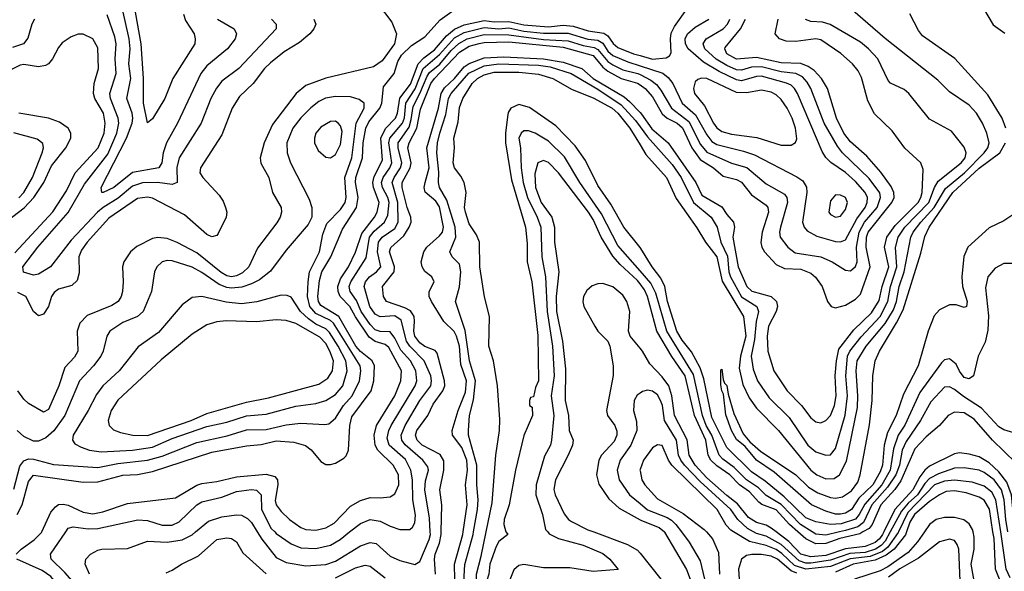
# Model space of a CAD drawing. Header units: inches. Extents: x 1308407 to 1441228, y 959628 to 1036311.
# Tile 341 of 656: x 1347494 to 1351472, y 1029841 to 1032067. Entities that reach past the tile are written whole.
import ezdxf

# ---------------------------------------------------------------- set-up
doc = ezdxf.new("R2010")
doc.units = ezdxf.units.IN
doc.header["$MEASUREMENT"] = 0
for name, color, linetype in [('B3042', 7, 'Continuous'), ('B3043', 7, 'Continuous'), ('B3052', 7, 'Continuous'), ('B3053', 7, 'Continuous')]:
    doc.layers.add(name, color=color, linetype=linetype)

msp = doc.modelspace()

# ---------------------------------------------------------------- linework, layer by layer
at = {"layer": 'B3042', "color": 5}
for points, elevation in [([(1347479.3, 1029910), (1347499.6, 1029930), (1347552.4, 1029967.6), (1347582.3, 1029997.7), (1347583.3, 1030000)], 2580), ([(1347490, 1029476.1), (1347510, 1029483.4), (1347550, 1029488.3), (1347583.3, 1029483.3), (1347670, 1029448), (1347690, 1029447.3), (1347706, 1029454), (1347724.7, 1029475.3), (1347756.2, 1029543.8), (1347809.4, 1029610), (1347834.3, 1029650), (1347834.1, 1029670), (1347824.3, 1029690), (1347734.4, 1029770), (1347676.3, 1029836.3), (1347621.5, 1029890), (1347618.7, 1029910), (1347679.8, 1030000)], 2560), ([(1347775.7, 1029830), (1347757.8, 1029870), (1347761.7, 1029890), (1347780.4, 1029910), (1347810, 1029926.7), (1347825.2, 1029930), (1347930, 1029933), (1348010, 1029963.3), (1348090, 1029958.3), (1348150, 1029967.6), (1348191.2, 1029988.8), (1348204.4, 1030000)], 2540), ([(1348453.8, 1030000), (1348471.4, 1029971.4), (1348530, 1029896.4), (1348570, 1029876.6), (1348650, 1029863.4), (1348730, 1029868.1), (1348770, 1029882.6), (1348870, 1029943.3), (1348910, 1029957.5), (1348933.8, 1029953.8), (1348990, 1029902.4), (1349030, 1029884.6), (1349090, 1029868.7), (1349110, 1029880.9), (1349148.5, 1029970), (1349153, 1029990), (1349152.6, 1030000)], 2540), ([(1348524, 1030000), (1348530, 1029994.3), (1348590, 1029952), (1348630, 1029936), (1348690, 1029932.7), (1348750, 1029946.6), (1348788.2, 1029970), (1348826.5, 1030000)], 2560), ([(1349174.2, 1029830), (1349169.1, 1029890), (1349172.2, 1029910), (1349190, 1029954.4), (1349196.7, 1029990), (1349196.9, 1030000)], 2520), ([(1349251.8, 1029808.2), (1349250, 1029870.3), (1349284, 1029990), (1349285.5, 1030000)], 2480), ([(1349286, 1029750), (1349291.9, 1029868.1), (1349325.9, 1029990), (1349327.7, 1030000)], 2460), ([(1349458.1, 1030000), (1349458.5, 1029998.5), (1349466, 1029990), (1349430, 1029961.6), (1349419.4, 1029940.6), (1349393.2, 1029870), (1349389, 1029829), (1349370.2, 1029770), (1349370.7, 1029710), (1349354.5, 1029590), (1349343.7, 1029550), (1349350.7, 1029510), (1349334.4, 1029450), (1349337.7, 1029390), (1349330, 1029358.7), (1349316.9, 1029390), (1349323.5, 1029450), (1349312, 1029510), (1349322.2, 1029570), (1349323, 1029690), (1349337.1, 1029750), (1349338.8, 1029830), (1349358.1, 1029901.9), (1349378.4, 1030000)], 2440), ([(1349626.8, 1030000), (1349632.8, 1029992.8), (1349670, 1029973.1), (1349770, 1029946.3), (1349850, 1029913.4), (1349878.2, 1029890), (1349911.4, 1029848.6), (1349810, 1029840.9), (1349715.7, 1029855.7), (1349610, 1029854.8), (1349530, 1029868.1), (1349510, 1029864.7), (1349490, 1029847.7), (1349451.2, 1029750)], 2460), ([(1349813.6, 1030000), (1349949.2, 1029950), (1349990, 1029927.1), (1350000, 1029914.6)], 2480), ([(1348085, 1029835), (1348110, 1029846.3), (1348147.8, 1029870), (1348216.7, 1029903.3), (1348289.8, 1029970), (1348330, 1029976.9), (1348350, 1029973.8), (1348370, 1029960.2), (1348395.4, 1029915.4), (1348490, 1029830.6)], 2520), ([(1347470, 1029536.3), (1347590, 1029552.6), (1347647.2, 1029552.8), (1347661.4, 1029558.6), (1347683.4, 1029576.6), (1347712, 1029610), (1347726.8, 1029630), (1347734.3, 1029650), (1347733.7, 1029670), (1347726.3, 1029690), (1347620.1, 1029820.1), (1347584.7, 1029844.7), (1347482, 1029890)], 2580), ([(1348770, 1029814.8), (1348850, 1029855.5), (1348890, 1029866), (1348910, 1029862.3), (1348970, 1029814.3)], 2520)]:
    msp.add_lwpolyline(points, dxfattribs=dict(at, elevation=elevation))
at = {"layer": 'B3043', "color": 5}
for points, elevation in [([(1348155, 1032090), (1348163.9, 1032063.9), (1348198.4, 1032010), (1348203.2, 1031990), (1348201, 1031970), (1348112.6, 1031830), (1348080.1, 1031750), (1348030, 1031668), (1348010, 1031651.6), (1347994.5, 1031730), (1347994.5, 1031830), (1347984.3, 1031970), (1347955.3, 1032135.3)], 2520), ([(1347483.6, 1030070), (1347504.3, 1030110), (1347530, 1030203.8), (1347550, 1030228.6), (1347750, 1030200.6), (1347810, 1030202.8), (1347910, 1030229.8), (1347970, 1030231.8), (1348030, 1030243.8), (1348270, 1030321.7), (1348410, 1030346.9), (1348470, 1030353.4), (1348530, 1030367.5), (1348601.8, 1030361.8), (1348648.9, 1030348.9), (1348671.2, 1030331.2), (1348710, 1030283.9), (1348730, 1030272.9), (1348750, 1030271.8), (1348770, 1030277.6), (1348802.7, 1030297.3), (1348812.5, 1030307.5), (1348822, 1030330), (1348828, 1030430), (1348835.9, 1030464.1), (1348913.3, 1030570), (1348924.2, 1030610), (1348926.6, 1030670), (1348917.3, 1030690), (1348870, 1030728.9), (1348852.2, 1030750), (1348782.6, 1030870), (1348710, 1030914.6), (1348701.3, 1030930), (1348698.9, 1030950), (1348705.7, 1031014.3), (1348714.9, 1031050), (1348750.4, 1031110), (1348798.1, 1031221.9), (1348854.9, 1031310), (1348861.4, 1031350), (1348850.1, 1031410), (1348851.3, 1031430), (1348878.5, 1031510), (1348881.4, 1031570), (1348892.2, 1031630), (1348904.3, 1031655.7), (1348949.1, 1031710), (1348956.5, 1031730), (1348963.1, 1031796.9), (1349006.2, 1031850), (1349021.2, 1031898.8), (1349036, 1031924), (1349076.1, 1031963.9), (1349130, 1031998.7), (1349192.8, 1032067.2), (1349240, 1032100)], 2620), ([(1348942.3, 1032130), (1348996.9, 1032056.9), (1349016, 1032010), (1349007.6, 1031970), (1348958.1, 1031901.9), (1348923.2, 1031876.8), (1348730, 1031831.6), (1348650, 1031802.4), (1348610.9, 1031769.1), (1348515.3, 1031644.7), (1348481.6, 1031570), (1348465, 1031510), (1348468.5, 1031488.5), (1348500.1, 1031430), (1348514.6, 1031370), (1348550.1, 1031310.1), (1348551.6, 1031290), (1348546.1, 1031270), (1348532.5, 1031247.5), (1348454.5, 1031145.5), (1348419.3, 1031070), (1348393.9, 1031046.1), (1348370, 1031033.6), (1348350, 1031029.7), (1348330, 1031033.9), (1348307.4, 1031047.4), (1348210, 1031127.2), (1348130, 1031168.9), (1348090, 1031184.5), (1348052.1, 1031187.9), (1348030, 1031184.7), (1347967.6, 1031152.4), (1347941.9, 1031130), (1347914.8, 1031090), (1347908.9, 1031070), (1347912.5, 1031010), (1347909.6, 1030970), (1347903.9, 1030950), (1347891.4, 1030930), (1347866.2, 1030913.8), (1347766.7, 1030873.3), (1347736.7, 1030843.3), (1347726.2, 1030810), (1347728.3, 1030730), (1347714.8, 1030705.2), (1347676.3, 1030663.7), (1347651.4, 1030590), (1347610, 1030493.7), (1347590, 1030483.5), (1347530, 1030517.8), (1347510, 1030535.5), (1347486, 1030570)], 2620), ([(1348292.5, 1032070), (1348359.7, 1032030), (1348369.4, 1032010), (1348364.4, 1031990), (1348332.9, 1031950), (1348250, 1031881.2), (1348225.1, 1031850), (1348130.9, 1031650), (1348086.4, 1031570), (1348072.9, 1031530), (1348067.5, 1031490), (1348055.8, 1031470), (1347950, 1031450.6), (1347873.6, 1031390), (1347831.5, 1031370), (1347826, 1031370), (1347823, 1031390), (1347925.8, 1031590), (1347947.7, 1031650), (1347950.8, 1031670), (1347948.3, 1031690), (1347926.9, 1031750), (1347942.5, 1031830), (1347935.1, 1031890), (1347940.5, 1031950), (1347936.1, 1031990), (1347909, 1032110)], 2540), ([(1347553.1, 1032070), (1347543.1, 1032050), (1347527.2, 1031992.8), (1347509.3, 1031970.7), (1347464.5, 1031955.5)], 2560), ([(1348682, 1032070), (1348690.2, 1032050), (1348682.7, 1032030), (1348666, 1032010), (1348624.5, 1031975.5), (1348562, 1031938), (1348507.2, 1031892.8), (1348483.4, 1031870), (1348437.1, 1031810), (1348382.1, 1031757.9), (1348352.7, 1031710), (1348310, 1031602.8), (1348224.2, 1031470), (1348221.7, 1031450), (1348233.1, 1031430), (1348299.7, 1031359.7), (1348315.6, 1031335.6), (1348325.5, 1031310), (1348330.1, 1031290), (1348327.7, 1031270), (1348295.8, 1031204.2), (1348290, 1031196.5), (1348270, 1031190.9), (1348250, 1031201), (1348160, 1031280), (1348030, 1031347), (1348010, 1031351.6), (1347970, 1031346.4), (1347854.1, 1031265.9), (1347765.9, 1031170), (1347742.9, 1031137.1), (1347732.8, 1031110), (1347734.5, 1031045.5), (1347725.4, 1031014.6), (1347705.1, 1030994.9), (1347650, 1030979.9), (1347633.1, 1030966.9), (1347622.2, 1030950), (1347609.6, 1030910), (1347590, 1030879), (1347570, 1030872.4), (1347560, 1030880), (1347550, 1030889.8), (1347518.2, 1030950), (1347486.6, 1030966.6)], 2580), ([(1348510.9, 1032070), (1348529.4, 1032050), (1348530.1, 1032030), (1348378.5, 1031870), (1348310, 1031818.8), (1348288.4, 1031791.6), (1348266.1, 1031750), (1348226.9, 1031650), (1348138.1, 1031510), (1348129.2, 1031470.8), (1348130.1, 1031409.9), (1348110, 1031402.7), (1348050, 1031410.2), (1347990, 1031409.4), (1347950, 1031395.4), (1347892.2, 1031347.8), (1347830.5, 1031310), (1347808.7, 1031291.3), (1347702.1, 1031177.9), (1347618.2, 1031070), (1347570, 1031039.8), (1347550, 1031036.5), (1347508.8, 1031048.8), (1347506.4, 1031070), (1347567.4, 1031150), (1347690.1, 1031289.9), (1347756.3, 1031403.7), (1347850, 1031525.3), (1347886.2, 1031610), (1347894.7, 1031650), (1347891.5, 1031670), (1347860.2, 1031750), (1347858.6, 1031770), (1347883, 1031850), (1347879.1, 1031910), (1347883.2, 1031970), (1347878, 1031998), (1347847.3, 1032087.3)], 2560), ([(1347583.3, 1030000), (1347620.3, 1030079.7), (1347638.1, 1030101.9), (1347650, 1030110.4), (1347670, 1030112.5), (1347690, 1030108.4), (1347750, 1030080.1), (1347790, 1030073.6), (1347830, 1030081.6), (1347930, 1030114.5), (1348122.8, 1030137.2), (1348210, 1030188.8), (1348230, 1030195.2), (1348290, 1030203.2), (1348370, 1030221.8), (1348490, 1030233.3), (1348524.2, 1030224.2), (1348535.8, 1030210), (1348537, 1030190), (1348526.3, 1030126.3), (1348530.5, 1030110), (1348550, 1030083.1), (1348584.5, 1030050), (1348630, 1030017.9), (1348650.4, 1030010.4), (1348690, 1030007.4), (1348730, 1030016.2), (1348764.8, 1030035.2), (1348830, 1030103.9), (1348870, 1030126.8), (1348910, 1030138.9), (1348950, 1030137.1), (1348990, 1030142.4), (1349010, 1030153.5), (1349024.9, 1030190), (1349023.6, 1030230), (1349003.1, 1030270), (1348940.4, 1030330), (1348929.9, 1030350.1), (1348926.3, 1030390), (1348935.4, 1030430), (1349009.9, 1030550), (1349033.2, 1030610), (1349036.4, 1030650), (1348984.6, 1030744.6), (1348970, 1030757.2), (1348930, 1030768.5), (1348905.8, 1030785.8), (1348850, 1030868), (1348828, 1030910), (1348788.9, 1030950), (1348779.8, 1030970), (1348779.7, 1030990), (1348790, 1031022.1), (1348822.4, 1031070), (1348851, 1031129), (1348875.4, 1031204.6), (1348927.2, 1031270), (1348937.4, 1031290), (1348945.9, 1031330), (1348922.8, 1031390), (1348920.5, 1031410), (1348926, 1031434), (1348959.1, 1031500.9), (1348953.4, 1031590), (1348971.7, 1031628.3), (1349012.3, 1031670), (1349020.5, 1031690), (1349029.1, 1031750.9), (1349072.2, 1031807.8), (1349103.1, 1031890), (1349126, 1031914), (1349170, 1031945.3), (1349218, 1032002), (1349250, 1032029.4), (1349290, 1032046.6), (1349370, 1032064.2), (1349410, 1032058.6), (1349470, 1032060.6), (1349530, 1032046.3), (1349630, 1032038.4), (1349690, 1032044.8), (1349730, 1032041.5), (1349790, 1032021.9), (1349853.2, 1032013.2), (1349870, 1032002.5), (1349891.5, 1031971.5), (1349910, 1031955.4), (1349973.1, 1031930), (1350000, 1031922.5)], 2580), ([(1348826.5, 1030000), (1348870, 1030034), (1348910, 1030050.9), (1348950, 1030044), (1348990, 1030022.8), (1349030, 1030009.5), (1349070, 1030009.4), (1349080.5, 1030019.5), (1349090, 1030037.1), (1349092.4, 1030067.6), (1349082.4, 1030130), (1349080.1, 1030210), (1349074, 1030250), (1349051.9, 1030291.9), (1348986.1, 1030350), (1348978.7, 1030378.7), (1348984.6, 1030410), (1348994.3, 1030430), (1349091.6, 1030590), (1349098.6, 1030610), (1349093.8, 1030650), (1349073.2, 1030690), (1349034.2, 1030734.2), (1349010, 1030781.5), (1348990, 1030807.2), (1348950, 1030809.5), (1348930, 1030816.1), (1348910, 1030837.8), (1348872.8, 1030890), (1348854.1, 1030934.1), (1348828.6, 1030970), (1348824.4, 1030990), (1348831, 1031010), (1348894.1, 1031105.9), (1348907.4, 1031190), (1348925.6, 1031214.4), (1348967.7, 1031250), (1348980.9, 1031279.1), (1348986.7, 1031330), (1348981.5, 1031350), (1348959.3, 1031390), (1348955.8, 1031410), (1348961.6, 1031430), (1348989.7, 1031470), (1348997.6, 1031490), (1348985.4, 1031570), (1348989.2, 1031590), (1349039.7, 1031650), (1349048.2, 1031671.8), (1349053.8, 1031730), (1349091.5, 1031788.5), (1349124.1, 1031870), (1349190, 1031926.8), (1349250, 1031994.6), (1349290, 1032016.3), (1349370, 1032036.4), (1349430, 1032031.2), (1349470, 1032034.4), (1349530, 1032020.9), (1349610, 1032013.8), (1349710, 1032012.8), (1349789.5, 1031989.5), (1349830, 1031984.5), (1349850, 1031972.5), (1349870, 1031940.4), (1349890, 1031922.6), (1349950, 1031897.3), (1350000, 1031881.3)], 2560), ([(1347473.6, 1031126.4), (1347627.5, 1031292.5), (1347683.6, 1031376.4), (1347717.9, 1031450), (1347810.5, 1031550), (1347835.2, 1031610), (1347839.3, 1031650), (1347831.8, 1031690), (1347796.9, 1031750), (1347792.3, 1031770), (1347794.4, 1031810), (1347812.1, 1031870), (1347810, 1031953.6), (1347789.7, 1031990), (1347750, 1032008.9), (1347730, 1032008.8), (1347701.6, 1031998.4), (1347665.7, 1031974.2), (1347650, 1031954.7), (1347626.8, 1031910), (1347610.1, 1031889.9), (1347597.6, 1031882.4), (1347570, 1031877.5), (1347510, 1031886), (1347496, 1031884), (1347410, 1031840.6)], 2580), ([(1349152.6, 1030000), (1349150, 1030055.6), (1349131.1, 1030170), (1349133.3, 1030206.7), (1349145.2, 1030250), (1349143.3, 1030263.3), (1349122.5, 1030290), (1349051.3, 1030351.2), (1349037, 1030370), (1349034.5, 1030390), (1349050.5, 1030430), (1349109.9, 1030530), (1349155, 1030590), (1349157.7, 1030610), (1349154.3, 1030630), (1349128.5, 1030690), (1349069.7, 1030749.7), (1349056, 1030770), (1349034.8, 1030854.8), (1349010, 1030872), (1348950, 1030867.6), (1348930, 1030878.7), (1348907.9, 1030910), (1348885.9, 1030990), (1348891.4, 1031010), (1348907.6, 1031030), (1348935.5, 1031050), (1348952.3, 1031070), (1348938.8, 1031130), (1348942.9, 1031170), (1348958.8, 1031190), (1349010, 1031224.4), (1349022.2, 1031250), (1349021.1, 1031330), (1348998.5, 1031410), (1349006.2, 1031430), (1349032.5, 1031470), (1349037.3, 1031490), (1349022.3, 1031550), (1349022.8, 1031570), (1349066.7, 1031633.3), (1349075.9, 1031664.1), (1349082.9, 1031717.1), (1349110.6, 1031769.4), (1349140.1, 1031839.9), (1349150, 1031854.2), (1349191.5, 1031888.5), (1349237, 1031943), (1349267.9, 1031972.1), (1349301.7, 1031990), (1349370, 1032007.3), (1349470, 1032007), (1349610, 1031988), (1349710, 1031982.7), (1349770, 1031963.3), (1349814.9, 1031954.9), (1349830, 1031946.6), (1349870, 1031898.2), (1349890, 1031885.7), (1349930, 1031865.5), (1349990.9, 1031850.9), (1350000, 1031846.1)], 2540), ([(1349196.9, 1030000), (1349199.4, 1030110), (1349191.3, 1030170), (1349207.4, 1030250), (1349207.2, 1030287.2), (1349192.7, 1030312.7), (1349119.8, 1030350), (1349099.9, 1030370), (1349092.4, 1030390), (1349097.6, 1030410), (1349142.6, 1030470), (1349164.3, 1030515.7), (1349203.8, 1030570), (1349210.8, 1030590), (1349210.2, 1030610), (1349181, 1030721), (1349171.9, 1030731.9), (1349130, 1030748), (1349110, 1030762.7), (1349089.8, 1030789.8), (1349086.4, 1030810), (1349089.4, 1030850), (1349087.2, 1030870), (1349080.8, 1030880.8), (1349072.1, 1030892.1), (1349050, 1030904.8), (1348975.5, 1030930), (1348964.2, 1030950), (1348959.9, 1030990), (1349006.2, 1031050), (1349008.5, 1031070), (1348987.9, 1031130), (1348992.6, 1031147.4), (1349045.2, 1031194.8), (1349067.8, 1031230), (1349075, 1031250), (1349074.4, 1031270), (1349059.5, 1031310), (1349039.3, 1031390), (1349039, 1031410), (1349071.9, 1031470), (1349075.6, 1031490), (1349062.5, 1031550), (1349067, 1031570), (1349097.6, 1031630), (1349113.5, 1031706.5), (1349155.4, 1031810), (1349169.5, 1031830.5), (1349270, 1031936.7), (1349310, 1031961), (1349350, 1031971.9), (1349370, 1031976), (1349470, 1031977.9), (1349690, 1031956.8), (1349810, 1031923.3), (1349850, 1031875.4), (1349870, 1031860.1), (1349923.3, 1031830), (1349990, 1031810.9), (1350000, 1031804)], 2520), ([(1349285.5, 1030000), (1349301.7, 1030110), (1349295.1, 1030190), (1349302.5, 1030250), (1349299.6, 1030290), (1349280.5, 1030340.5), (1349242.8, 1030390), (1349241.5, 1030410), (1349265.1, 1030490), (1349295.2, 1030564.8), (1349298.7, 1030610), (1349275.9, 1030675.9), (1349270, 1030750), (1349259.1, 1030790), (1349248.5, 1030808.5), (1349207.1, 1030850), (1349157.3, 1030930), (1349148.3, 1030950), (1349148.4, 1030970), (1349168.7, 1031010), (1349159.1, 1031030), (1349130, 1031051.5), (1349119.2, 1031070), (1349115.5, 1031090), (1349126.9, 1031130), (1349138.9, 1031150), (1349190, 1031194.7), (1349201.5, 1031210), (1349206.6, 1031230), (1349190, 1031312.8), (1349175.4, 1031335.4), (1349131.4, 1031371.4), (1349128.5, 1031390), (1349131.8, 1031410), (1349147.9, 1031470), (1349139.2, 1031550), (1349185.7, 1031710), (1349196.5, 1031770), (1349210, 1031792.8), (1349250, 1031830), (1349290, 1031877.6), (1349309.2, 1031890.8), (1349370, 1031913), (1349450, 1031917.9), (1349610, 1031909.6), (1349690, 1031896.3), (1349764.4, 1031870), (1349810.9, 1031830), (1349935.9, 1031755.9), (1349957.4, 1031737.4), (1350000, 1031692.6)], 2480), ([(1349327.7, 1030000), (1349343.6, 1030090), (1349345.8, 1030130), (1349340.3, 1030190), (1349341.3, 1030270), (1349307.6, 1030390), (1349306.4, 1030410), (1349311.2, 1030470), (1349327.2, 1030532.8), (1349334.9, 1030610), (1349310.9, 1030690), (1349293.2, 1030813.2), (1349254.1, 1030930), (1349270.7, 1030989.3), (1349276.2, 1031050), (1349270, 1031080.2), (1349240.8, 1031110), (1349231.3, 1031130), (1349255.8, 1031190), (1349253.4, 1031230), (1349219.6, 1031339.6), (1349190.3, 1031390), (1349186.4, 1031410), (1349187.4, 1031452.6), (1349179.7, 1031530), (1349182.2, 1031570), (1349190.6, 1031610), (1349215.8, 1031684.2), (1349226.2, 1031750), (1349236.7, 1031770), (1349308.3, 1031851.7), (1349370, 1031881.3), (1349430, 1031889), (1349590, 1031884.1), (1349637, 1031877), (1349721.3, 1031850), (1349830, 1031787.6), (1349924, 1031724), (1349981.3, 1031661.3), (1350000, 1031635.5)], 2460), ([(1349378.4, 1030000), (1349402.6, 1030117.4), (1349417.1, 1030310), (1349432.5, 1030410), (1349434.2, 1030454.2), (1349424.5, 1030590), (1349408.3, 1030690), (1349389.7, 1030750.3), (1349391.3, 1030870), (1349371.5, 1030948.5), (1349352.1, 1031070), (1349352, 1031170), (1349339.6, 1031199.6), (1349310, 1031243.5), (1349294.5, 1031290), (1349291.3, 1031310), (1349297.3, 1031370), (1349289.8, 1031410), (1349276.4, 1031436.4), (1349250, 1031469.8), (1349244.7, 1031490), (1349249.9, 1031550), (1349247.6, 1031590), (1349265, 1031655), (1349270, 1031713.7), (1349284.7, 1031750), (1349321.8, 1031810), (1349343.3, 1031830), (1349370, 1031845.3), (1349410, 1031855.8), (1349510, 1031855.9), (1349590, 1031848.1), (1349647.2, 1031830), (1349725.7, 1031785.7), (1349810, 1031751.7), (1349887.5, 1031710), (1349909.7, 1031690), (1349958.4, 1031630), (1350000, 1031562)], 2440), ([(1347470, 1030172.1), (1347494, 1030266), (1347510, 1030287), (1347530, 1030295.5), (1347550, 1030294.3), (1347630, 1030271.9), (1347810, 1030259.6), (1347890, 1030275.7), (1348010, 1030289.3), (1348070, 1030306.1), (1348210, 1030360.8), (1348332, 1030388), (1348410, 1030411.8), (1348490, 1030414.1), (1348570, 1030432.8), (1348630, 1030439.5), (1348726.9, 1030433.2), (1348743.1, 1030436.9), (1348770, 1030459.4), (1348802.1, 1030510), (1348836.4, 1030550), (1348866.2, 1030610), (1348872.2, 1030650), (1348869.4, 1030670), (1348762.2, 1030842.2), (1348750, 1030853.7), (1348690, 1030881.4), (1348665.4, 1030910), (1348656.8, 1030950), (1348659.3, 1031010), (1348665.1, 1031050), (1348704.7, 1031130), (1348718.6, 1031201.4), (1348735.1, 1031244.9), (1348790, 1031301.2), (1348809, 1031330), (1348812.8, 1031350), (1348807.5, 1031430), (1348835.9, 1031510), (1348853.7, 1031650), (1348885.7, 1031710), (1348885.7, 1031730), (1348865.4, 1031745.4), (1348830, 1031755.6), (1348770, 1031757.7), (1348729.7, 1031750.3), (1348702.6, 1031737.4), (1348670, 1031711.6), (1348629.1, 1031670.9), (1348596.9, 1031630), (1348573, 1031570), (1348574.1, 1031530), (1348588.4, 1031490), (1348663.2, 1031343.2), (1348674.2, 1031310), (1348673.8, 1031270), (1348659.3, 1031240.7), (1348570, 1031137.7), (1348507.6, 1031052.4), (1348462, 1031018), (1348430, 1031000.8), (1348391.5, 1030988.5), (1348350, 1030983.4), (1348330, 1030986), (1348299.1, 1030999.1), (1348230, 1031047.5), (1348190, 1031068.5), (1348110, 1031093.9), (1348090, 1031095.9), (1348069.1, 1031090), (1348048.4, 1031070), (1348038.5, 1031050), (1348026.1, 1030970), (1347992.7, 1030890), (1347970.2, 1030870), (1347910, 1030845.4), (1347857.5, 1030810), (1347846.4, 1030790), (1347831.3, 1030730), (1347821.2, 1030710), (1347792.4, 1030670), (1347735.6, 1030610), (1347676.8, 1030470), (1347631.9, 1030408.1), (1347599.7, 1030380.3), (1347570, 1030366.9), (1347550, 1030366), (1347510, 1030385.1), (1347484.3, 1030410)], 2640), ([(1350000, 1031148.4), (1349935, 1031230), (1349882.4, 1031322.4), (1349830, 1031398.2), (1349779.2, 1031499.2), (1349738, 1031558), (1349659.7, 1031639.7), (1349553.2, 1031713.2), (1349510, 1031725.4), (1349478.2, 1031710), (1349467.7, 1031692.3), (1349464.2, 1031675.7), (1349456.3, 1031610), (1349457, 1031570), (1349480.5, 1031420.5), (1349537.5, 1031230), (1349544.3, 1031164.3), (1349543.8, 1031090), (1349562.2, 1031010), (1349587.4, 1030792.6), (1349590.1, 1030610), (1349577, 1030583), (1349570, 1030546), (1349558, 1030542), (1349554, 1030530), (1349554, 1030510), (1349563.6, 1030503.6), (1349564.9, 1030470), (1349530.2, 1030389.8), (1349497.3, 1030250), (1349471.4, 1030110), (1349451.6, 1030050), (1349450.3, 1030030), (1349458.1, 1030000)], 2440), ([(1347443.9, 1031256.1), (1347511.3, 1031308.7), (1347550.8, 1031349.2), (1347591.9, 1031410), (1347622.7, 1031477.3), (1347680.5, 1031550), (1347700.1, 1031590), (1347700.7, 1031610), (1347689.1, 1031630), (1347654.2, 1031654.2), (1347610, 1031669.5), (1347490, 1031690.9)], 2620), ([(1350000, 1031054.1), (1349910, 1031155.9), (1349844.3, 1031284.3), (1349756.4, 1031410), (1349694.2, 1031514.2), (1349630, 1031577.1), (1349575.8, 1031610), (1349550, 1031618.9), (1349530, 1031618.3), (1349519.2, 1031610), (1349509.8, 1031590), (1349517.2, 1031550), (1349519.8, 1031470), (1349528, 1031410), (1349545.9, 1031350), (1349584.9, 1031270), (1349599.4, 1031230), (1349602.7, 1031110), (1349618.3, 1031030), (1349625.2, 1030890), (1349645.7, 1030750), (1349653, 1030630), (1349641.4, 1030550), (1349652.1, 1030470), (1349642.2, 1030370), (1349637.9, 1030350), (1349613.7, 1030306.3), (1349579.8, 1030190), (1349578.6, 1030150), (1349606.2, 1030070), (1349618.5, 1030010), (1349626.8, 1030000)], 2460), ([(1347490, 1031348.8), (1347510.2, 1031370), (1347546.2, 1031430), (1347584.5, 1031530), (1347590.5, 1031550), (1347587.3, 1031567.3), (1347564.7, 1031584.7), (1347470, 1031611.4)], 2640), ([(1350000, 1031001.8), (1349990, 1031015.2), (1349919.4, 1031079.4), (1349890, 1031112.8), (1349843.1, 1031190), (1349810, 1031261.4), (1349791.8, 1031290), (1349670, 1031449.3), (1349630, 1031491.2), (1349610, 1031499.8), (1349586.6, 1031490), (1349574.7, 1031445.3), (1349577, 1031390), (1349600.1, 1031330), (1349643.4, 1031270), (1349655, 1031230), (1349655, 1031170), (1349671.4, 1031050), (1349660.6, 1030950), (1349662.3, 1030890), (1349686.7, 1030770), (1349698.5, 1030658.5), (1349697.4, 1030530), (1349710.7, 1030470), (1349714.2, 1030410), (1349729.7, 1030370), (1349727.3, 1030350), (1349710, 1030309.8), (1349657.8, 1030210), (1349651.4, 1030171.4), (1349656.5, 1030150), (1349693.7, 1030073.7), (1349710.8, 1030050.8), (1349722.6, 1030042.6), (1349789, 1030009), (1349813.6, 1030000)], 2480), ([(1350000, 1030741.9), (1349960.2, 1030790), (1349954, 1030810), (1349958.9, 1030890), (1349947.1, 1030930), (1349930, 1030955.2), (1349890, 1030988.8), (1349850, 1031002.7), (1349830, 1031001.6), (1349806.6, 1030993.4), (1349785, 1030975), (1349771.9, 1030950), (1349768.9, 1030930), (1349773, 1030910), (1349817.5, 1030830), (1349830, 1030811), (1349870.1, 1030770.1), (1349878.2, 1030750), (1349891, 1030670), (1349891.6, 1030631.6), (1349864.9, 1030490), (1349869.1, 1030470), (1349897.9, 1030430), (1349906.4, 1030406.4), (1349906.1, 1030390), (1349895.6, 1030364.4), (1349843.7, 1030310), (1349833.5, 1030290), (1349824.4, 1030230), (1349833, 1030193), (1349873.5, 1030133.5), (1349916.3, 1030096.3), (1350000, 1030049.4)], 2520), ([(1350000, 1030560.2), (1349988.3, 1030551.7), (1349976.1, 1030530), (1349973.4, 1030490), (1349986.1, 1030446.1), (1349987.5, 1030410), (1349963.4, 1030350), (1349920.3, 1030290), (1349907, 1030250), (1349915.3, 1030210), (1349957.4, 1030150), (1350000, 1030114.3)], 2540), ([(1350000, 1030251.7), (1349999.4, 1030250), (1350000, 1030247)], 2560), ([(1347679.8, 1030000), (1347690, 1030015), (1347710, 1030020.6), (1347770, 1030012.2), (1347810, 1030013.6), (1347970.9, 1030049.1), (1348010, 1030046.3), (1348070, 1030027), (1348110, 1030026.7), (1348138.7, 1030041.3), (1348210, 1030109.3), (1348230, 1030121.7), (1348310, 1030140.8), (1348370, 1030162.6), (1348430, 1030171.3), (1348450, 1030169.2), (1348470, 1030150.2), (1348470.6, 1030090), (1348510, 1030013.4), (1348524, 1030000)], 2560), ([(1348204.4, 1030000), (1348256.2, 1030043.8), (1348310, 1030061.4), (1348370, 1030069.6), (1348390, 1030068.4), (1348414.6, 1030054.6), (1348430, 1030038.6), (1348453.8, 1030000)], 2540)]:
    msp.add_lwpolyline(points, dxfattribs=dict(at, elevation=elevation))
for points, elevation in [([(1348770, 1031657.5), (1348750, 1031656.3), (1348710, 1031633.9), (1348690.2, 1031610), (1348684.5, 1031590), (1348685, 1031570), (1348699, 1031539), (1348730, 1031512.2), (1348750, 1031510.2), (1348770, 1031523.5), (1348790, 1031564.4), (1348796.1, 1031616.1), (1348790, 1031639.7), (1348780.9, 1031650)], 2660), ([(1348550, 1030955.4), (1348451.5, 1030928.5), (1348390, 1030920.8), (1348327.5, 1030927.5), (1348230, 1030949.9), (1348190, 1030946.8), (1348150, 1030917.1), (1348054.6, 1030805.4), (1347972.7, 1030747.3), (1347895.1, 1030650), (1347830, 1030589.2), (1347804.8, 1030555.2), (1347771, 1030490), (1347710.1, 1030390), (1347707.8, 1030370), (1347716.2, 1030356.2), (1347741.6, 1030341.6), (1347775.3, 1030330), (1347822.9, 1030322.9), (1347950, 1030329.8), (1348030, 1030342.6), (1348110, 1030377.7), (1348250, 1030426.1), (1348330, 1030442.8), (1348410, 1030468.6), (1348490, 1030475.9), (1348610, 1030507), (1348690, 1030518.2), (1348730, 1030530.1), (1348770, 1030554.9), (1348799, 1030590), (1348817.2, 1030650), (1348811.1, 1030690), (1348780.4, 1030750), (1348745.2, 1030805.3), (1348730, 1030819.6), (1348690, 1030838.5), (1348660.1, 1030860.1), (1348628.6, 1030890), (1348590, 1030948.2), (1348575, 1030955)], 2660), ([(1348530, 1030855.9), (1348450, 1030847.6), (1348328.4, 1030851.6), (1348290, 1030847.8), (1348250, 1030835.9), (1348190, 1030797.9), (1348065.1, 1030694.9), (1347890, 1030531.7), (1347862.9, 1030490), (1347850.9, 1030450), (1347855.9, 1030430), (1347872.5, 1030412.5), (1347901.2, 1030401.2), (1347950.8, 1030390.8), (1348010, 1030389.8), (1348186, 1030450), (1348250, 1030478.5), (1348410, 1030523.4), (1348499.3, 1030540.7), (1348702.9, 1030597.1), (1348738.7, 1030621.3), (1348757.3, 1030650), (1348761.2, 1030690), (1348747.1, 1030730), (1348730, 1030760.7), (1348706.1, 1030786.1), (1348610, 1030841.6), (1348570, 1030853.8)], 2680)]:
    msp.add_lwpolyline(points, close=True, dxfattribs=dict(at, elevation=elevation))
at = {"layer": 'B3052', "color": 5}
for points, elevation in [([(1350098.2, 1030000), (1350099.2, 1029999.2), (1350187.8, 1029847.8), (1350216.9, 1029770)], 2520), ([(1350167.8, 1030000), (1350198.8, 1029958.8), (1350243.3, 1029883.3), (1350260.5, 1029810)], 2540), ([(1350267.9, 1030000), (1350292.2, 1029972.2), (1350316.8, 1029916.8), (1350321.6, 1029830)], 2560), ([(1351043.8, 1030000), (1351042.6, 1029997.4), (1351000.8, 1029939.2), (1350978.8, 1029921.2), (1350930, 1029900.4), (1350848.9, 1029891.1), (1350770, 1029860.5), (1350670, 1029849.6), (1350624.6, 1029864.6), (1350573.1, 1029913.2), (1350550, 1029928.5), (1350510, 1029944.9), (1350441.5, 1029961.5), (1350377.5, 1030000)], 2560), ([(1351010.2, 1030000), (1350990, 1029962.7), (1350974.7, 1029945.3), (1350951.2, 1029930), (1350910, 1029917.7), (1350847.2, 1029912.8), (1350770, 1029886.6), (1350690, 1029873.9), (1350670, 1029874.6), (1350643.3, 1029883.3), (1350570, 1029949.3), (1350510, 1029982.9), (1350470, 1029993.8), (1350459, 1030000)], 2540), ([(1350984.7, 1030000), (1350979.8, 1029990), (1350967.8, 1029972.2), (1350950, 1029957), (1350910, 1029941.7), (1350830, 1029931.8), (1350750, 1029905), (1350690, 1029899.8), (1350650, 1029910), (1350601.1, 1029961.1), (1350550, 1030000)], 2520), ([(1350900.5, 1030000), (1350887.5, 1029992.5), (1350806.7, 1029973.3), (1350750, 1029953.2), (1350710, 1029951.7), (1350670, 1029971.7), (1350637.7, 1030000)], 2480), ([(1350805.1, 1030000), (1350750, 1029987.3), (1350710, 1029991.2), (1350696, 1030000)], 2460), ([(1351076.3, 1030000), (1351072.1, 1029987.9), (1351026.6, 1029930), (1350994, 1029906), (1350950, 1029885.5), (1350860.3, 1029870), (1350790, 1029837.9)], 2580), ([(1351148.8, 1030000), (1351120.2, 1029959.8), (1351083, 1029917), (1351001, 1029858.9), (1350970, 1029842.7), (1350866.1, 1029810)], 2620), ([(1351359.5, 1029750), (1351337.9, 1029870), (1351350.4, 1029930), (1351350, 1029979.5), (1351345.8, 1030000)], 2620), ([(1351468.6, 1029768.6), (1351435.5, 1029850), (1351430, 1029973), (1351425.8, 1030000)], 2580), ([(1351495, 1029815), (1351479.3, 1029850), (1351457, 1030000)], 2560), ([(1351294.2, 1029770), (1351288, 1029930), (1351281.7, 1029950), (1351270, 1029965.7), (1351250, 1029971.3), (1351210, 1029960.5), (1351125.2, 1029894.8), (1351050, 1029850.5), (1351003.1, 1029816.9)], 2640), ([(1350000, 1029914.6), (1350083.5, 1029810), (1350113.5, 1029753.5), (1350190, 1029633.4), (1350194.6, 1029605.4), (1350190, 1029595.1), (1350170, 1029599.2), (1350110, 1029646.4), (1350060.8, 1029700.8), (1350038.7, 1029718.7), (1350001.8, 1029741.8), (1350000, 1029742.5)], 2480), ([(1350633.3, 1029833.3), (1350610, 1029843.4), (1350555.1, 1029890), (1350530, 1029902.6), (1350490.6, 1029909.4), (1350451, 1029909), (1350430, 1029905.4), (1350410, 1029890.6), (1350397.6, 1029850), (1350400.8, 1029810)], 2580)]:
    msp.add_lwpolyline(points, dxfattribs=dict(at, elevation=elevation))
at = {"layer": 'B3053', "color": 5}
for points, elevation in [([(1350000, 1031922.5), (1350050, 1031908.4), (1350106, 1031914), (1350118.4, 1031921.6), (1350125.8, 1031934.2), (1350122.9, 1031990), (1350126.3, 1032013.7), (1350139.8, 1032040.2), (1350188.9, 1032110), (1350197.6, 1032130), (1350198.5, 1032150), (1350155.1, 1032215.1), (1350119.1, 1032310), (1350103.4, 1032330), (1350077.1, 1032350), (1350000, 1032389.2)], 2580), ([(1351366.4, 1032150), (1351426.4, 1032046.4), (1351473.1, 1032013.1)], 2420), ([(1350000, 1031562), (1350023.5, 1031523.5), (1350107.4, 1031430), (1350146.2, 1031346.2), (1350230, 1031227.8), (1350264.7, 1031170), (1350310, 1031110), (1350332.4, 1031012.4), (1350417.9, 1030870), (1350426.8, 1030790), (1350405.2, 1030710), (1350401, 1030661), (1350415, 1030595), (1350441.3, 1030541.3), (1350470, 1030499.4), (1350558.8, 1030410), (1350689.9, 1030249.9), (1350713.9, 1030230), (1350750, 1030214.4), (1350784, 1030216), (1350806, 1030230), (1350834.5, 1030285.5), (1350877.9, 1030502.1), (1350880.2, 1030550), (1350873.7, 1030650), (1350877.2, 1030690), (1350913.8, 1030750), (1350990, 1030840.8), (1351024.1, 1030895.9), (1351036, 1030930), (1351046.3, 1030990), (1351067.1, 1031050), (1351094.3, 1031190), (1351103.8, 1031210), (1351133.8, 1031250), (1351188.7, 1031310), (1351233.8, 1031386.2), (1351310.5, 1031449.5), (1351389.6, 1031530), (1351405.6, 1031550), (1351409.9, 1031570), (1351400.8, 1031610), (1351383.6, 1031650), (1351359.3, 1031690), (1351330, 1031722.8), (1351250, 1031775.7), (1351203.5, 1031823.5), (1350990, 1031991), (1350830, 1032129.9)], 2440), ([(1350000, 1031692.6), (1350006.2, 1031686.2), (1350047.5, 1031627.5), (1350114, 1031570), (1350225, 1031410), (1350250, 1031359.2), (1350330, 1031312.6), (1350350, 1031281), (1350377.8, 1031250), (1350381.6, 1031230), (1350374.2, 1031190), (1350396, 1031070), (1350431.5, 1030990), (1350451.6, 1030971.6), (1350530, 1030950), (1350551.7, 1030930), (1350555.3, 1030910), (1350549.7, 1030890), (1350519.4, 1030830), (1350514.2, 1030790), (1350516, 1030730), (1350541, 1030650), (1350594.5, 1030570), (1350652.7, 1030510), (1350690, 1030461), (1350710, 1030444.8), (1350730, 1030440.9), (1350750, 1030449.4), (1350770, 1030470.2), (1350785.5, 1030510), (1350792.9, 1030550), (1350788.5, 1030630), (1350793, 1030690), (1350802.9, 1030737.1), (1350863.9, 1030816.1), (1350935, 1030885), (1350966.3, 1030933.7), (1350977.9, 1030990), (1351004.4, 1031070), (1350988.2, 1031150), (1350996.5, 1031190), (1351030, 1031236.9), (1351123.1, 1031330), (1351134.9, 1031350), (1351139.4, 1031370), (1351143.1, 1031463.1), (1351134.8, 1031490), (1351070, 1031548.4), (1351018.3, 1031618.3), (1350947, 1031687), (1350920.3, 1031740.3), (1350894.8, 1031834.8), (1350881.3, 1031861.3), (1350858.5, 1031890), (1350811.5, 1031931.5), (1350730, 1031986.3), (1350710, 1031989.9), (1350630, 1031979.1), (1350590, 1031981.5), (1350562.9, 1031990), (1350545.3, 1032010), (1350558.6, 1032070)], 2480), ([(1350000, 1031804), (1350020.4, 1031790), (1350050, 1031756.1), (1350090, 1031687.7), (1350110.2, 1031670.2), (1350150, 1031649.8), (1350171.3, 1031631.3), (1350208.6, 1031550), (1350242.6, 1031502.6), (1350296.6, 1031470), (1350336.2, 1031436.2), (1350390, 1031423.1), (1350410, 1031411.8), (1350450, 1031360.5), (1350510, 1031318.4), (1350515.8, 1031310), (1350518.9, 1031290), (1350493.8, 1031210), (1350488.1, 1031168.1), (1350491.7, 1031150), (1350503.4, 1031130), (1350550, 1031079.6), (1350583.5, 1031063.5), (1350650, 1031060.2), (1350690, 1031045.1), (1350708.5, 1031028.5), (1350735.1, 1030990), (1350757, 1030930), (1350772.4, 1030910), (1350790, 1030905.2), (1350830, 1030914.9), (1350870, 1030939.2), (1350890, 1030960.3), (1350929.7, 1031070), (1350912.9, 1031150), (1350915.2, 1031190), (1350921.3, 1031210), (1351017.6, 1031330), (1351026.1, 1031350), (1351025.8, 1031370), (1351014.8, 1031394.8), (1350972.3, 1031452.3), (1350916.3, 1031516.3), (1350850, 1031574.8), (1350823.7, 1031610), (1350794, 1031670), (1350756.7, 1031790), (1350733.5, 1031830), (1350703, 1031863), (1350679.2, 1031879.2), (1350650, 1031890.2), (1350570, 1031893.1), (1350470, 1031915.2), (1350390, 1031907.7), (1350350.8, 1031930), (1350341.9, 1031950), (1350344.5, 1031955.5), (1350406.3, 1032030), (1350425.9, 1032070)], 2520), ([(1350000, 1031846.1), (1350043.3, 1031823.3), (1350065.8, 1031805.8), (1350083.6, 1031783.6), (1350127, 1031710), (1350197, 1031657), (1350244.3, 1031564.3), (1350270, 1031532.9), (1350370, 1031489.1), (1350431.3, 1031471.3), (1350510, 1031405.4), (1350582.9, 1031362.9), (1350592.4, 1031350), (1350595.6, 1031330), (1350566.8, 1031230), (1350563.5, 1031210), (1350566.7, 1031190), (1350596.4, 1031150), (1350626.2, 1031126.2), (1350731, 1031111), (1350776.5, 1031090), (1350830, 1031056), (1350850, 1031053.7), (1350870, 1031071.3), (1350876.7, 1031090), (1350874.6, 1031150), (1350885.2, 1031210), (1350906.2, 1031250), (1350957.5, 1031310), (1350971.8, 1031350), (1350968.3, 1031368.3), (1350926, 1031426), (1350818.4, 1031530), (1350797.2, 1031557.2), (1350743.4, 1031650), (1350690.2, 1031790.2), (1350675.8, 1031815.8), (1350656.6, 1031836.6), (1350630, 1031850.6), (1350570, 1031857.2), (1350490, 1031877.9), (1350450, 1031875.6), (1350410, 1031864.3), (1350390, 1031865.3), (1350350, 1031882.1), (1350307.9, 1031907.9), (1350261.7, 1031950), (1350254.8, 1031970), (1350267, 1031990), (1350336.3, 1032030), (1350353.4, 1032050), (1350362.9, 1032070)], 2540), ([(1350000, 1031881.3), (1350091.8, 1031851.8), (1350114, 1031834), (1350132.8, 1031810), (1350170.8, 1031730), (1350224.1, 1031684.1), (1350270, 1031602.4), (1350290, 1031576.3), (1350310, 1031564.3), (1350417.4, 1031537.4), (1350461.9, 1031521.9), (1350633.8, 1031433.8), (1350657.5, 1031417.5), (1350671.9, 1031391.9), (1350674, 1031370), (1350656.4, 1031250), (1350663.5, 1031230), (1350675.8, 1031215.8), (1350713.8, 1031193.8), (1350790, 1031172.7), (1350810, 1031170.9), (1350830, 1031179.2), (1350875.9, 1031264.1), (1350908.9, 1031310), (1350917.7, 1031330), (1350918.2, 1031350), (1350909.6, 1031370), (1350870, 1031414.4), (1350830, 1031451.3), (1350770.7, 1031490.7), (1350751, 1031511), (1350736.2, 1031536.2), (1350635.6, 1031770), (1350623.8, 1031790), (1350610, 1031802.8), (1350592, 1031812), (1350490, 1031839.1), (1350470, 1031837.7), (1350410, 1031820.7), (1350390, 1031824.5), (1350319, 1031859), (1350256.1, 1031896.1), (1350194.2, 1031950), (1350183.2, 1031970), (1350182.7, 1031990), (1350191.9, 1032010), (1350222.4, 1032037.6), (1350278, 1032070)], 2560), ([(1350000, 1031635.5), (1350030, 1031594.1), (1350130, 1031482.4), (1350166, 1031430), (1350215.6, 1031330), (1350286.8, 1031270), (1350311.6, 1031230), (1350326.1, 1031170), (1350352.8, 1031112.8), (1350358.9, 1031050), (1350365.1, 1031030), (1350410, 1030949.3), (1350472.2, 1030910), (1350478.8, 1030890), (1350468.5, 1030850), (1350463, 1030777), (1350449.3, 1030709.3), (1350457.3, 1030657.3), (1350474.4, 1030610), (1350521, 1030541), (1350601.8, 1030461.8), (1350678.3, 1030350), (1350710, 1030324), (1350750, 1030309.5), (1350770, 1030311.6), (1350790, 1030336.5), (1350828.8, 1030471.2), (1350838.5, 1030550), (1350831.6, 1030630), (1350837.5, 1030710), (1350848.1, 1030730), (1350892.8, 1030787.2), (1350969.5, 1030870), (1351001.3, 1030930), (1351012, 1030990), (1351038, 1031070), (1351031.6, 1031148.4), (1351042.2, 1031190), (1351069.2, 1031230), (1351167, 1031330), (1351189.6, 1031390.4), (1351203.9, 1031416.1), (1351297.9, 1031490), (1351312.9, 1031510), (1351317.8, 1031530), (1351310, 1031553.1), (1351258.1, 1031618.1), (1351170, 1031665.7), (1351086.2, 1031770), (1351066.4, 1031786.4), (1351012, 1031812), (1351001.9, 1031821.9), (1350960.2, 1031910), (1350923.4, 1031950), (1350890, 1031976.6), (1350768.7, 1032048.7), (1350737.5, 1032057.5), (1350690, 1032060.6), (1350668.6, 1032068.6)], 2460), ([(1351477.9, 1031630), (1351462.4, 1031670), (1351404.6, 1031764.6), (1351271.1, 1031911.1), (1351141.7, 1032001.7), (1351124.4, 1032024.4), (1351090, 1032090.7)], 2420), ([(1351510, 1031282), (1351470, 1031255.1), (1351410, 1031227.1), (1351324.7, 1031150), (1351308.6, 1031111.4), (1351299.3, 1031030), (1351302.3, 1030990), (1351320.9, 1030930), (1351319.3, 1030910), (1351310, 1030906.3), (1351277.1, 1030917.1), (1351250, 1030916.2), (1351210, 1030896.3), (1351187.6, 1030872.4), (1351163.8, 1030810), (1351124.2, 1030670), (1351064.3, 1030555.7), (1351034.7, 1030470), (1350999.2, 1030400.8), (1350986.2, 1030350), (1350979.3, 1030270), (1350970, 1030243.2), (1350940.1, 1030190), (1350883.7, 1030136.3), (1350854.8, 1030090), (1350830, 1030076.3), (1350810, 1030071.3), (1350790, 1030071.8), (1350750, 1030083.9), (1350692.4, 1030110), (1350541.8, 1030241.8), (1350470.8, 1030290), (1350424.4, 1030344.4), (1350390, 1030373.1), (1350370, 1030409.8), (1350347.1, 1030472.9), (1350336.6, 1030556.6), (1350330, 1030569.2), (1350326.6, 1030593.4), (1350326.2, 1030653.8), (1350330, 1030657.3), (1350335.8, 1030615.8), (1350340.5, 1030600.5), (1350350, 1030590.5), (1350355.6, 1030555.6), (1350378.7, 1030478.7), (1350416.5, 1030396.5), (1350443.1, 1030363.1), (1350486.2, 1030326.2), (1350630, 1030230.6), (1350681, 1030181), (1350718.5, 1030158.5), (1350770, 1030138.8), (1350790, 1030136.1), (1350818.2, 1030141.8), (1350854.2, 1030165.8), (1350879.3, 1030200.7), (1350889.9, 1030230), (1350927.6, 1030432.4), (1350937.9, 1030530), (1350940.8, 1030630), (1350950.5, 1030690), (1350967.1, 1030730), (1351036.5, 1030843.5), (1351063.6, 1030896.4), (1351134.9, 1031125.1), (1351150, 1031192.6), (1351168.2, 1031230), (1351263.7, 1031370), (1351370, 1031467.8), (1351453.9, 1031530), (1351476.1, 1031570)], 2420), ([(1351510, 1031083.4), (1351470, 1031083.1), (1351435.2, 1031064.8), (1351405.6, 1031030), (1351394.9, 1030985.1), (1351407.9, 1030872.1), (1351405.5, 1030814.5), (1351394.2, 1030765.7), (1351365.8, 1030710), (1351347.6, 1030630), (1351330, 1030618.5), (1351310, 1030623.7), (1351290, 1030648.9), (1351277.5, 1030677.5), (1351250, 1030698.1), (1351230, 1030694.1), (1351218.1, 1030681.9), (1351130, 1030562.8), (1351070, 1030430.4), (1351043.3, 1030390), (1351024.1, 1030335.9), (1351010.8, 1030250), (1350977, 1030190), (1350907.7, 1030112.4), (1350885.3, 1030070), (1350870, 1030052.2), (1350812.4, 1030032.4), (1350769.8, 1030029.8), (1350710, 1030040.7), (1350670, 1030057.6), (1350581.9, 1030141.9), (1350505.4, 1030205.4), (1350450, 1030242.5), (1350350, 1030340.5), (1350290, 1030461.3), (1350257.5, 1030617.5), (1350242.5, 1030662.5), (1350207.4, 1030727.4), (1350170, 1030774.5), (1350148.8, 1030810), (1350111.5, 1030930), (1350099.7, 1030990), (1350084, 1031024), (1350048.5, 1031070), (1350003.7, 1031143.7), (1350000, 1031148.4)], 2440), ([(1350696, 1030000), (1350648.5, 1030030), (1350570.4, 1030110.4), (1350510, 1030147.3), (1350478.2, 1030178.2), (1350429.7, 1030210), (1350380.4, 1030260.4), (1350334, 1030294), (1350319.2, 1030310), (1350290.5, 1030390), (1350267.5, 1030430), (1350251.8, 1030470), (1350215.8, 1030635.8), (1350107.7, 1030810), (1350063.6, 1030963.6), (1350044.1, 1031004.1), (1350000, 1031054.1)], 2460), ([(1350637.7, 1030000), (1350603.4, 1030030), (1350550, 1030088.6), (1350491.4, 1030111.4), (1350479.8, 1030119.8), (1350442.4, 1030162.4), (1350401.9, 1030190), (1350362.9, 1030230), (1350310, 1030266.2), (1350286, 1030290), (1350275.5, 1030310), (1350265.2, 1030370), (1350219.6, 1030470), (1350182.6, 1030630), (1350128.4, 1030708.4), (1350068, 1030810), (1350030.7, 1030950), (1350017.8, 1030977.8), (1350000, 1031001.8)], 2480), ([(1350550, 1030000), (1350530, 1030015.2), (1350510, 1030027.6), (1350470, 1030038.1), (1350438.5, 1030058.5), (1350393.5, 1030113.5), (1350350, 1030146.5), (1350270, 1030218.4), (1350222.4, 1030270), (1350198.1, 1030310), (1350190, 1030372.4), (1350139.1, 1030470), (1350128.9, 1030550), (1350116, 1030590), (1350090, 1030626.2), (1350039.1, 1030679.1), (1350009.9, 1030730), (1350000, 1030741.9)], 2520), ([(1351533.3, 1030393.3), (1351470, 1030412.8), (1351450, 1030424.3), (1351379.3, 1030499.3), (1351306.3, 1030546.3), (1351270, 1030575.6), (1351250, 1030586.3), (1351230, 1030584.7), (1351175.1, 1030524.9), (1351133.5, 1030450), (1351074.9, 1030365.1), (1351059.3, 1030330), (1351048.7, 1030270), (1351033.9, 1030230), (1350999.6, 1030180.4), (1350936, 1030110), (1350902.4, 1030037.6), (1350879.2, 1030020.8), (1350830, 1030005.7), (1350805.1, 1030000)], 2460), ([(1350459, 1030000), (1350434.1, 1030014.1), (1350395, 1030050), (1350366.6, 1030090), (1350243.2, 1030203.2), (1350180, 1030270), (1350164.4, 1030290), (1350156, 1030310), (1350146.9, 1030370), (1350098.7, 1030450), (1350090.7, 1030510), (1350083.1, 1030530), (1350070, 1030553.7), (1350050, 1030567.9), (1350030, 1030571.7), (1350010, 1030567.3), (1350000, 1030560.2)], 2540), ([(1351518.7, 1030278.7), (1351423.7, 1030370), (1351350, 1030455.7), (1351310, 1030480.7), (1351270, 1030483.2), (1351244.4, 1030470), (1351209.5, 1030430), (1351155.5, 1030384.5), (1351110, 1030335.4), (1351054.2, 1030205.8), (1351029, 1030171), (1350972.1, 1030110), (1350938, 1030030), (1350925.5, 1030014.5), (1350900.5, 1030000)], 2480), ([(1350377.5, 1030000), (1350366.6, 1030006.6), (1350347.4, 1030027.4), (1350311.1, 1030090), (1350129, 1030270), (1350115.2, 1030290), (1350090, 1030349), (1350070, 1030352.2), (1350050, 1030339.2), (1350013.9, 1030290), (1350000, 1030251.7)], 2560), ([(1351522.7, 1030000), (1351510, 1030052.1), (1351500, 1030150), (1351481.1, 1030201.1), (1351450, 1030242.8), (1351410, 1030278.4), (1351370, 1030302.7), (1351330, 1030314.6), (1351290, 1030319), (1351270, 1030314.7), (1351170, 1030265.5), (1351150, 1030249.7), (1351130, 1030222.2), (1351102.4, 1030170), (1351028.8, 1030090), (1350984.7, 1030000)], 2520), ([(1350000, 1030247), (1350007.4, 1030210), (1350018.7, 1030190), (1350070, 1030133.2), (1350174, 1030074), (1350259.1, 1030010), (1350267.9, 1030000)], 2560), ([(1351486.3, 1030000), (1351478.2, 1030050), (1351471.6, 1030130), (1351460.5, 1030170), (1351430, 1030210.7), (1351390, 1030239.9), (1351370, 1030249.1), (1351310, 1030259.3), (1351270, 1030257.3), (1351205.8, 1030234.2), (1351170, 1030215.5), (1351150, 1030195.1), (1351120.3, 1030150), (1351083.3, 1030116.7), (1351055.8, 1030084.2), (1351010.2, 1030000)], 2540), ([(1351457, 1030000), (1351437.7, 1030130), (1351421, 1030161), (1351390, 1030184.9), (1351341.4, 1030201.4), (1351270, 1030208.5), (1351230, 1030204.5), (1351190, 1030190.1), (1351082.1, 1030077.9), (1351043.8, 1030000)], 2560), ([(1351425.8, 1030000), (1351411.7, 1030091.7), (1351390, 1030127.9), (1351370, 1030140.5), (1351317.6, 1030157.6), (1351270, 1030165.8), (1351237.1, 1030162.9), (1351210, 1030149.9), (1351170, 1030123.4), (1351109, 1030070), (1351090, 1030039.4), (1351076.3, 1030000)], 2580), ([(1350000, 1030114.3), (1350030, 1030089.2), (1350110, 1030058.1), (1350127.1, 1030047.1), (1350145.2, 1030030), (1350167.8, 1030000)], 2540), ([(1350000, 1030049.4), (1350006, 1030046), (1350077.4, 1030017.4), (1350098.2, 1030000)], 2520), ([(1351345.8, 1030000), (1351343.7, 1030010), (1351330, 1030033), (1351308.3, 1030048.3), (1351270, 1030058), (1351230, 1030058.1), (1351196.8, 1030050), (1351170, 1030029.9), (1351148.8, 1030000)], 2620)]:
    msp.add_lwpolyline(points, dxfattribs=dict(at, elevation=elevation))
at = {"layer": 'B3053', "color": 5, "elevation": 2580}
for points in [[(1350248.1, 1031831.9), (1350233.3, 1031826.7), (1350223.1, 1031816.9), (1350215.6, 1031790), (1350219.9, 1031770), (1350260.2, 1031720.2), (1350296.1, 1031650), (1350310, 1031631.1), (1350330, 1031616.1), (1350370, 1031605.2), (1350472.3, 1031592.3), (1350570, 1031560.6), (1350610, 1031560.9), (1350627.8, 1031572.2), (1350633, 1031587), (1350628.1, 1031630), (1350614.7, 1031670), (1350594.2, 1031710), (1350570, 1031745.6), (1350550, 1031764.2), (1350530, 1031775.4), (1350490, 1031783.6), (1350430, 1031771.9), (1350390, 1031774.1), (1350270, 1031829.5)], [(1350790, 1031361.3), (1350770, 1031336), (1350763, 1031290), (1350770, 1031280.7), (1350790, 1031270.5), (1350810, 1031274.9), (1350830, 1031301.6), (1350838.5, 1031330), (1350829.4, 1031350), (1350810, 1031359.1)]]:
    msp.add_lwpolyline(points, close=True, dxfattribs=at)

doc.saveas('drawing.dxf')
